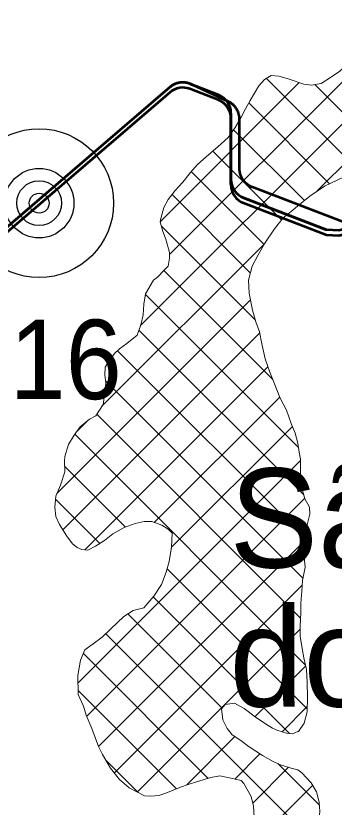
# Model space of a CAD drawing. Extents: x -1643653 to 4543381, y 1624270 to 13878484.
# Drawn here: x 675404 to 677006, y 8940920 to 8944906 of the extents above; entities that cross this region are included whole.
import ezdxf

# ---------------------------------------------------------------- set-up
doc = ezdxf.new("R2010")
doc.units = 0
doc.header["$LTSCALE"] = 200
for name, color, linetype, lineweight in [('1', 7, 'Continuous', 13), ('15', 7, 'Continuous', 25), ('27', 7, 'Continuous', 53), ('28', 7, 'Continuous', 53), ('29', 7, 'Continuous', 13), ('60', 7, 'Continuous', 53)]:
    doc.layers.add(name, color=color, linetype=linetype, lineweight=lineweight)
doc.layers.add('41', color=7, linetype='Continuous')

msp = doc.modelspace()

# ---------------------------------------------------------------- linework, layer by layer
at = {"layer": '1', "lineweight": 25}
msp.add_spline([(814781, 9009175.5), (814787.2, 9009173.4), (814796.9, 9009173.4), (814799.4, 9009172.4), (814805.1, 9009174.5), (814805.6, 9009176.5), (814811.7, 9009179.5), (814811.7, 9009179.5), (814801.5, 9009181), (814790.7, 9009181.5), (814784.1, 9009183.1), (814777.4, 9009185.1), (814778.4, 9009175.5)], degree=3, dxfattribs=at)
at = {"layer": '15'}
for radius in [375, 175, 112.5, 50]:
    msp.add_circle((675521.1, 8943962.2), radius, dxfattribs=at)
at = {"layer": '27'}
for points in [[(676517.6, 8944432.4), (676516.2, 8944434.9), (676514.7, 8944437.3), (676513.1, 8944439.7), (676511.5, 8944442), (676509.8, 8944444.3), (676508.1, 8944446.5), (676506.3, 8944448.7), (676504.4, 8944450.8), (676502.5, 8944452.9), (676500.5, 8944454.9), (676498.5, 8944456.8), (676496.4, 8944458.7), (676494.2, 8944460.6), (676492, 8944462.3), (676489.8, 8944464.1), (676487.5, 8944465.7), (676485.1, 8944467.3), (676482.7, 8944468.8), (676480.3, 8944470.3), (676477.8, 8944471.7), (676475.3, 8944473), (676472.8, 8944474.2), (676472.3, 8944474.4), (676286, 8944560.7), (676283.4, 8944561.9), (676280.8, 8944563), (676278.2, 8944564), (676275.5, 8944564.9), (676272.8, 8944565.8), (676270.1, 8944566.5), (676267.3, 8944567.2), (676264.6, 8944567.8), (676261.8, 8944568.4), (676259, 8944568.9), (676256.2, 8944569.2), (676253.4, 8944569.6), (676250.6, 8944569.8), (676247.8, 8944569.9), (676244.9, 8944570), (676242.1, 8944570), (676239.3, 8944569.9), (676236.4, 8944569.7), (676233.6, 8944569.5), (676230.8, 8944569.1), (676228, 8944568.7), (676225.2, 8944568.2), (676222.5, 8944567.7), (676219.7, 8944567), (676217, 8944566.3), (676214.3, 8944565.5), (676211.6, 8944564.6), (676208.9, 8944563.7), (676206.3, 8944562.6), (676203.7, 8944561.5), (676201.1, 8944560.3), (676198.6, 8944559.1), (676196.1, 8944557.8), (676193.6, 8944556.4), (676191.2, 8944554.9), (676188.8, 8944553.4), (676186.5, 8944551.8), (676184.2, 8944550.2), (676181.9, 8944548.4), (676179.7, 8944546.6), (676178.9, 8944545.9), (675110.8, 8943630.1)], [(676517.6, 8944432.4), (676516.2, 8944434.9), (676514.7, 8944437.3), (676513.1, 8944439.7), (676511.5, 8944442), (676509.8, 8944444.3), (676508.1, 8944446.5), (676506.3, 8944448.7), (676504.4, 8944450.8), (676502.5, 8944452.9), (676500.5, 8944454.9), (676498.5, 8944456.8), (676496.4, 8944458.7), (676494.2, 8944460.6), (676492, 8944462.3), (676489.8, 8944464.1), (676487.5, 8944465.7), (676485.1, 8944467.3), (676482.7, 8944468.8), (676480.3, 8944470.3), (676477.8, 8944471.7), (676475.3, 8944473), (676472.8, 8944474.2), (676472.3, 8944474.4), (676286, 8944560.7), (676283.4, 8944561.9), (676280.8, 8944563), (676278.2, 8944564), (676275.5, 8944564.9), (676272.8, 8944565.8), (676270.1, 8944566.5), (676267.3, 8944567.2), (676264.6, 8944567.8), (676261.8, 8944568.4), (676259, 8944568.9), (676256.2, 8944569.2), (676253.4, 8944569.6), (676250.6, 8944569.8), (676247.8, 8944569.9), (676244.9, 8944570), (676242.1, 8944570), (676239.3, 8944569.9), (676236.4, 8944569.7), (676233.6, 8944569.5), (676230.8, 8944569.1), (676228, 8944568.7), (676225.2, 8944568.2), (676222.5, 8944567.7), (676219.7, 8944567), (676217, 8944566.3), (676214.3, 8944565.5), (676211.6, 8944564.6), (676208.9, 8944563.7), (676206.3, 8944562.6), (676203.7, 8944561.5), (676201.1, 8944560.3), (676198.6, 8944559.1), (676196.1, 8944557.8), (676193.6, 8944556.4), (676191.2, 8944554.9), (676188.8, 8944553.4), (676186.5, 8944551.8), (676184.2, 8944550.2), (676181.9, 8944548.4), (676179.7, 8944546.6), (676178.9, 8944545.9), (675110.8, 8943630.1)], [(677079.5, 8943857), (676594.6, 8944042.3), (676591.9, 8944043.4), (676589.3, 8944044.5), (676586.8, 8944045.7), (676584.2, 8944046.9), (676581.8, 8944048.3), (676579.3, 8944049.7), (676576.9, 8944051.2), (676574.5, 8944052.7), (676572.2, 8944054.3), (676569.9, 8944056), (676567.7, 8944057.7), (676565.5, 8944059.5), (676563.4, 8944061.4), (676561.3, 8944063.3), (676559.3, 8944065.3), (676557.3, 8944067.3), (676555.4, 8944069.4), (676553.6, 8944071.6), (676551.8, 8944073.8), (676550.1, 8944076), (676548.4, 8944078.3), (676546.8, 8944080.6), (676545.3, 8944083), (676543.8, 8944085.4), (676542.4, 8944087.9), (676541.1, 8944090.4), (676539.9, 8944092.9), (676538.7, 8944095.5), (676537.6, 8944098.1), (676536.6, 8944100.8), (676535.6, 8944103.4), (676534.7, 8944106.1), (676533.9, 8944108.8), (676533.2, 8944111.6), (676532.6, 8944114.3), (676532, 8944117.1), (676531.5, 8944119.9), (676531.1, 8944122.7), (676530.8, 8944125.5), (676530.5, 8944128.3), (676530.4, 8944131.1), (676530.3, 8944133.9), (676530.2, 8944135.7), (676530.2, 8944383.7), (676530.2, 8944386.5), (676530.1, 8944389.4), (676529.9, 8944392.2), (676529.6, 8944395), (676529.2, 8944397.8), (676528.8, 8944400.6), (676528.3, 8944403.4), (676527.7, 8944406.1), (676527, 8944408.9), (676526.3, 8944411.6), (676525.5, 8944414.3), (676524.5, 8944417), (676523.6, 8944419.7), (676522.5, 8944422.3), (676521.4, 8944424.9), (676520.2, 8944427.4), (676518.9, 8944429.9), (676517.6, 8944432.4)], [(677079.5, 8943857), (676594.6, 8944042.3), (676591.9, 8944043.4), (676589.3, 8944044.5), (676586.8, 8944045.7), (676584.2, 8944046.9), (676581.8, 8944048.3), (676579.3, 8944049.7), (676576.9, 8944051.2), (676574.5, 8944052.7), (676572.2, 8944054.3), (676569.9, 8944056), (676567.7, 8944057.7), (676565.5, 8944059.5), (676563.4, 8944061.4), (676561.3, 8944063.3), (676559.3, 8944065.3), (676557.3, 8944067.3), (676555.4, 8944069.4), (676553.6, 8944071.6), (676551.8, 8944073.8), (676550.1, 8944076), (676548.4, 8944078.3), (676546.8, 8944080.6), (676545.3, 8944083), (676543.8, 8944085.4), (676542.4, 8944087.9), (676541.1, 8944090.4), (676539.9, 8944092.9), (676538.7, 8944095.5), (676537.6, 8944098.1), (676536.6, 8944100.8), (676535.6, 8944103.4), (676534.7, 8944106.1), (676533.9, 8944108.8), (676533.2, 8944111.6), (676532.6, 8944114.3), (676532, 8944117.1), (676531.5, 8944119.9), (676531.1, 8944122.7), (676530.8, 8944125.5), (676530.5, 8944128.3), (676530.4, 8944131.1), (676530.3, 8944133.9), (676530.2, 8944135.7), (676530.2, 8944383.7), (676530.2, 8944386.5), (676530.1, 8944389.4), (676529.9, 8944392.2), (676529.6, 8944395), (676529.2, 8944397.8), (676528.8, 8944400.6), (676528.3, 8944403.4), (676527.7, 8944406.1), (676527, 8944408.9), (676526.3, 8944411.6), (676525.5, 8944414.3), (676524.5, 8944417), (676523.6, 8944419.7), (676522.5, 8944422.3), (676521.4, 8944424.9), (676520.2, 8944427.4), (676518.9, 8944429.9), (676517.6, 8944432.4)]]:
    msp.add_lwpolyline(points, dxfattribs=at)
at = {"layer": '28'}
for p, q in [((676422.8, 8944508.3), (676280.2, 8944563.4)), ((676422.8, 8944508.3), (676280.2, 8944563.4)), ((676422.8, 8944482.2), (676280.2, 8944537.3)), ((676486.8, 8944082.3), (676486.8, 8944415.1)), ((676486.8, 8944082.3), (676486.8, 8944415.1)), ((676486.8, 8944056.2), (676486.8, 8944388.9))]:
    msp.add_line(p, q, dxfattribs=at)
for points in [[(676179.1, 8944546.1), (675110.8, 8943630.1), (675037.1, 8943606.4), (674319.5, 8943668.1), (674238.3, 8943723.6), (674125.3, 8943953.3), (673984.4, 8944239.6), (673935.5, 8944286.7), (673716.6, 8944384.7), (673675, 8944419.4), (673640, 8944470.5), (673640.2, 8944470.7)], [(676179.1, 8944519.9), (675110.8, 8943603.9), (675037.1, 8943580.2), (674319.5, 8943642), (674238.3, 8943697.5), (674125.3, 8943927.1), (673984.4, 8944213.4), (673935.5, 8944260.6), (673716.6, 8944358.5), (673675, 8944393.2), (673640, 8944444.3), (673640.2, 8944444.5)], [(676179.1, 8944546.1), (675110.8, 8943630.1), (675037.1, 8943606.4), (674319.5, 8943668.1), (674238.3, 8943723.6), (674125.3, 8943953.3), (673984.4, 8944239.6), (673935.5, 8944286.7), (673716.6, 8944384.7), (673675, 8944419.4), (673640.2, 8944470.1)], [(678045.7, 8943697.2), (677962, 8943761.6), (677702.4, 8943960.9), (677616.1, 8943978.3), (677029.2, 8943824), (676967.6, 8943827.5), (676550.7, 8943989.1)], [(678045.7, 8943697.2), (677962, 8943761.6), (677702.4, 8943960.9), (677616.1, 8943978.3), (677029.2, 8943824), (676967.6, 8943827.5), (676550.7, 8943989.1)], [(678045.7, 8943671.1), (677962, 8943735.4), (677702.4, 8943934.8), (677616.1, 8943952.2), (677029.2, 8943797.8), (676967.6, 8943801.3), (676550.7, 8943962.9)]]:
    msp.add_lwpolyline(points, dxfattribs=at)
for centre, start, end in [((676244.1, 8944470.2), 68.8857, 130.6118), ((676244.1, 8944470.2), 68.8857, 130.6118), ((676244.1, 8944444), 68.8857, 130.6118), ((676386.8, 8944415.1), 0, 68.8857), ((676386.8, 8944415.1), 0, 68.8857), ((676386.8, 8944388.9), 0, 68.8857), ((676586.8, 8944082.3), 180, 248.8147), ((676586.8, 8944082.3), 180, 248.8147), ((676586.8, 8944056.2), 180, 248.8147)]:
    msp.add_arc(centre, 100, start, end, dxfattribs=at)
at = {"layer": '29'}
for p, q in [((676031.8, 8943345.9), (677586.7, 8944900.8)), ((676177.6, 8943703.8), (677323.3, 8944849.6)), ((676919.8, 8944021.8), (677592, 8944694)), ((676131.5, 8943869.9), (676830.8, 8944569.2)), ((677123.6, 8944132.5), (676665.6, 8944590.5)), ((677288.9, 8944179.3), (676909.2, 8944559)), ((676983.8, 8944060.2), (676576.7, 8944467.3)), ((676856.9, 8943975), (676500.2, 8944331.7)), ((676741.9, 8943877.8), (676395, 8944224.7)), ((676654, 8943753.6), (676286.6, 8944120.9)), ((676585.3, 8943610.2), (676190.2, 8944005.2)), ((676608.4, 8943374.9), (676136.4, 8943846.9)), ((675837, 8942939), (676657.1, 8943759.1)), ((676697.1, 8943074), (676148.6, 8943622.6)), ((676827.2, 8942731.8), (676056.7, 8943502.3)), ((675610.5, 8942500.4), (676585.1, 8943475)), ((676854, 8942492.9), (676023.7, 8943323.2)), ((675640, 8942317.7), (676632.1, 8943309.8)), ((676853.7, 8942281.1), (675916.1, 8943218.7)), ((675750.4, 8942216), (676672.9, 8943138.5)), ((676849.4, 8942073.3), (675855.6, 8943067.1)), ((676101.5, 8942354.9), (676732.4, 8942985.8)), ((676837.8, 8941872.7), (675811.5, 8942899)), ((675710.2, 8942812.2), (675760.6, 8942862.6)), ((676187.6, 8942229), (676796.2, 8942837.5)), ((676862.3, 8941636.1), (675700, 8942798.4)), ((675716.8, 8941546), (676837, 8942666.2)), ((675954.9, 8942331.3), (675649.8, 8942636.4)), ((675826.2, 8942247.9), (675603.2, 8942471)), ((675759.8, 8941376.9), (676858.6, 8942475.7)), ((675820.2, 8941225.1), (676850.1, 8942255)), ((676870.2, 8941416), (676165.7, 8942120.6)), ((675899.5, 8941092.3), (676845.5, 8942038.2)), ((676782.3, 8941291.8), (676095.5, 8941978.7)), ((676442.5, 8941419.4), (675967.8, 8941894.2)), ((676015.4, 8940996.1), (676836.1, 8941816.7)), ((676895.6, 8940754.3), (675856.6, 8941793.2)), ((676372.4, 8941065.3), (675744, 8941693.7)), ((676607.5, 8941376), (676863.2, 8941631.8)), ((676212.5, 8941013.1), (675717.3, 8941508.2)), ((676744, 8941300.4), (676870.5, 8941426.9)), ((676264.1, 8941032.6), (676506.7, 8941275.3)), ((676505.5, 8941061.9), (676632.8, 8941189.2)), ((676019.5, 8940994), (675856.7, 8941156.7)), ((676931.8, 8940930.2), (676722.1, 8941139.8)), ((676596.5, 8940940.7), (676776.9, 8941121.2)), ((676630.9, 8940763), (676897.9, 8941030))]:
    msp.add_line(p, q, dxfattribs=at)
at = {"layer": '29', "lineweight": 53}
for p, q in [((676280.2, 8944563.4), (676422.8, 8944508.3)), ((675110.8, 8943630.1), (676179.1, 8944546.1)), ((676486.8, 8944415.1), (676486.8, 8944082.3)), ((676550.7, 8943989.1), (676967.6, 8943827.5))]:
    msp.add_line(p, q, dxfattribs=at)
at = {"layer": '29'}
for points in [[(677604.8, 8945002.9), (677586.6, 8944900.1), (677583.7, 8944820.1), (677588.4, 8944727.4), (677597, 8944648.7), (677603.1, 8944585.1), (677610.4, 8944530.5), (677608.8, 8944441.6), (677592, 8944375.7), (677558.7, 8944290.7), (677528, 8944241.3), (677497.4, 8944219.8), (677441.5, 8944199.8), (677375.4, 8944192.4), (677303, 8944181.3), (677258.5, 8944175.1), (677210.2, 8944166.4), (677123.7, 8944132.5), (677053.7, 8944093.4), (676958.3, 8944048.1), (676884.4, 8943997.6), (676832.2, 8943954.7), (676823.9, 8943947.9)], [(676823.9, 8944571.4), (676853.1, 8944562), (676892.5, 8944555.8), (676941.4, 8944565), (676992.3, 8944599.1), (677034.3, 8944626.8), (677082.8, 8944671.1), (677155.4, 8944729.2), (677215.3, 8944777.2), (677270, 8944815.1), (677332.4, 8944855.4), (677370.7, 8944893.4), (677412.8, 8944946.6)], [(676271, 8941035.1), (676232.8, 8941021.5), (676158.8, 8940990.6), (676123.2, 8940979.6), (676083.8, 8940975), (676050.8, 8940977.9), (675975.1, 8941016.8), (675926.1, 8941059.2), (675879.8, 8941116.8), (675839.9, 8941185.8), (675820.1, 8941225.3), (675785.6, 8941315.8), (675757.1, 8941383.4), (675744.9, 8941429.2), (675717.7, 8941487.9), (675716.2, 8941583.1), (675729.7, 8941660.4), (675751.9, 8941712.2), (675792.8, 8941743.4), (675838.9, 8941775.9), (675882.5, 8941818.6), (675946.7, 8941881.3), (675993.9, 8941910), (676047.4, 8941924.6), (676098.8, 8941982.4), (676137.5, 8942041.6), (676161.1, 8942103.5), (676175.6, 8942156.7), (676187.8, 8942230.2), (676191.2, 8942299.9), (676171.1, 8942320.4), (676139.6, 8942341.1), (676089, 8942359.4), (676049.7, 8942358.6), (676003.9, 8942348.9), (675949.1, 8942329.2), (675892.9, 8942296.9), (675850.6, 8942263.1), (675804.6, 8942234.4), (675766.3, 8942214.5), (675735.9, 8942217.4), (675713.2, 8942227.8), (675689.3, 8942247.1), (675660.5, 8942285.5), (675623.1, 8942344.3), (675604.5, 8942383.8), (675600, 8942430.8), (675604.4, 8942486.6), (675629.1, 8942542.2), (675650.2, 8942609.2), (675649.5, 8942662.5), (675649.8, 8942686.6), (675669.5, 8942747.3), (675696.6, 8942794), (675727.6, 8942835.5), (675774.9, 8942874.3), (675806.9, 8942891.7), (675843, 8942948.4), (675852.6, 8943006.7), (675856.9, 8943054.9), (675852.3, 8943096.8), (675854, 8943136.1), (675873.4, 8943168.9), (675900.4, 8943204.2), (675926.1, 8943228), (675963.2, 8943255.5), (676014.4, 8943296.8), (676032.7, 8943348.6), (676044.7, 8943400.5), (676047.9, 8943453.8), (676057.3, 8943505.7), (676097.4, 8943573.8), (676116.6, 8943590.1), (676150, 8943624), (676170.5, 8943644.1), (676177.3, 8943684.6), (676177.7, 8943713.8), (676158.1, 8943781.2), (676143.3, 8943819.5), (676131.2, 8943867.8), (676133.9, 8943884.3), (676148.5, 8943940), (676170.5, 8943980.3), (676206.5, 8944025.6), (676243.8, 8944067.1), (676282.4, 8944116.2), (676317.1, 8944155.1), (676363.2, 8944197.7), (676420.9, 8944246.6), (676473.4, 8944293), (676508.3, 8944343.3), (676536.7, 8944392.5), (676560.1, 8944436.7), (676583.4, 8944479.6), (676627.3, 8944552.7), (676655.6, 8944584.1), (676688.8, 8944605.3), (676728.1, 8944602.3), (676769.9, 8944590.4), (676815.4, 8944574.7), (676823.9, 8944571.4)], [(676823.9, 8943947.9), (676797.9, 8943926.9), (676749.4, 8943887.6), (676706.9, 8943832.2), (676657.9, 8943760.5), (676624.2, 8943701.2), (676594.4, 8943644.4), (676575.9, 8943574.8), (676578.9, 8943508.8), (676594.5, 8943423.6), (676611.6, 8943363.8), (676631.3, 8943314.1), (676642.1, 8943253), (676659, 8943178), (676682.4, 8943111.7), (676705.8, 8943051.8), (676733, 8942984.2), (676766.6, 8942919.2), (676789.9, 8942852.9), (676809.7, 8942804.5), (676823.9, 8942754)], [(676823.9, 8942754), (676830.7, 8942708.7), (676837.1, 8942673.4), (676836.8, 8942611.2), (676837.8, 8942552.7), (676859.1, 8942473.9), (676881.8, 8942431.9), (676884.2, 8942396.3), (676867.4, 8942329.1), (676854.5, 8942287.3), (676846.7, 8942230.2), (676855.3, 8942180.6), (676860.2, 8942128.5), (676847.2, 8942062.5), (676843.2, 8942007.9), (676839.2, 8941948.3), (676839, 8941898.8), (676836.1, 8941834), (676835.9, 8941780.7), (676844.6, 8941719.7), (676854.5, 8941672.7), (676867, 8941614.2), (676870.5, 8941549.4), (676871.5, 8941474.5), (676869.9, 8941399.6), (676855.7, 8941342.5), (676827.6, 8941302), (676823.9, 8941300.9)], [(676823.9, 8941300.9), (676797.5, 8941290.1), (676766.3, 8941293.5), (676723.3, 8941306.7), (676695.5, 8941318.4), (676660.2, 8941339.1), (676608.6, 8941375.2), (676553.2, 8941417.7), (676504, 8941443.6), (676456.9, 8941436.6), (676438.9, 8941415.2), (676445.9, 8941359.3), (676467, 8941317.2), (676492.1, 8941285.2), (676536.2, 8941255.5), (676579, 8941224.5), (676645.7, 8941180.7), (676700, 8941150.9), (676731.2, 8941135.4), (676789.2, 8941117.4), (676823.9, 8941108.8)], [(676823.9, 8941108.8), (676844.5, 8941093.7), (676890, 8941042.7), (676917.8, 8940998.1), (676930.2, 8940944.7), (676935.1, 8940897.7), (676929.8, 8940848.2), (676910.6, 8940792.4), (676892.6, 8940746.8), (676862, 8940711.4), (676823.9, 8940676), (676823.9, 8940676)], [(676823.9, 8940676), (676811.4, 8940671.2), (676784.8, 8940675.3), (676753.2, 8940685.8), (676688.7, 8940704.3), (676664.7, 8940719.8), (676637.1, 8940750.5), (676612.3, 8940800.3), (676602.9, 8940868.9), (676599.8, 8940926.1), (676588.9, 8940974.4), (676551.5, 8941039.6), (676539, 8941053.7), (676501, 8941063), (676430.1, 8941077.7), (676385.6, 8941069.3), (676313, 8941047.3), (676271, 8941035.1)]]:
    msp.add_lwpolyline(points, dxfattribs=at)
at = {"layer": '29', "lineweight": 53}
for centre, start, end in [((676244.1, 8944470.2), 68.8857, 130.6118), ((676386.8, 8944415.1), 0, 68.8857), ((676586.8, 8944082.3), 180, 248.8147)]:
    msp.add_arc(centre, 100, start, end, dxfattribs=at)
at = {"layer": '60'}
for points in [[(676517.6, 8944432.4), (676516.2, 8944434.9), (676514.7, 8944437.3), (676513.1, 8944439.7), (676511.5, 8944442), (676509.8, 8944444.3), (676508.1, 8944446.5), (676506.3, 8944448.7), (676504.4, 8944450.8), (676502.5, 8944452.9), (676500.5, 8944454.9), (676498.5, 8944456.8), (676496.4, 8944458.7), (676494.2, 8944460.6), (676492, 8944462.3), (676489.8, 8944464.1), (676487.5, 8944465.7), (676485.1, 8944467.3), (676482.7, 8944468.8), (676480.3, 8944470.3), (676477.8, 8944471.7), (676475.3, 8944473), (676472.8, 8944474.2), (676472.3, 8944474.4), (676286, 8944560.7), (676283.4, 8944561.9), (676280.8, 8944563), (676278.2, 8944564), (676275.5, 8944564.9), (676272.8, 8944565.8), (676270.1, 8944566.5), (676267.3, 8944567.2), (676264.6, 8944567.8), (676261.8, 8944568.4), (676259, 8944568.9), (676256.2, 8944569.2), (676253.4, 8944569.6), (676250.6, 8944569.8), (676247.8, 8944569.9), (676244.9, 8944570), (676242.1, 8944570), (676239.3, 8944569.9), (676236.4, 8944569.7), (676233.6, 8944569.5), (676230.8, 8944569.1), (676228, 8944568.7), (676225.2, 8944568.2), (676222.5, 8944567.7), (676219.7, 8944567), (676217, 8944566.3), (676214.3, 8944565.5), (676211.6, 8944564.6), (676208.9, 8944563.7), (676206.3, 8944562.6), (676203.7, 8944561.5), (676201.1, 8944560.3), (676198.6, 8944559.1), (676196.1, 8944557.8), (676193.6, 8944556.4), (676191.2, 8944554.9), (676188.8, 8944553.4), (676186.5, 8944551.8), (676184.2, 8944550.2), (676181.9, 8944548.4), (676179.7, 8944546.6), (676178.9, 8944545.9), (675110.8, 8943630.1)], [(677079.5, 8943857), (676594.6, 8944042.3), (676591.9, 8944043.4), (676589.3, 8944044.5), (676586.8, 8944045.7), (676584.2, 8944046.9), (676581.8, 8944048.3), (676579.3, 8944049.7), (676576.9, 8944051.2), (676574.5, 8944052.7), (676572.2, 8944054.3), (676569.9, 8944056), (676567.7, 8944057.7), (676565.5, 8944059.5), (676563.4, 8944061.4), (676561.3, 8944063.3), (676559.3, 8944065.3), (676557.3, 8944067.3), (676555.4, 8944069.4), (676553.6, 8944071.6), (676551.8, 8944073.8), (676550.1, 8944076), (676548.4, 8944078.3), (676546.8, 8944080.6), (676545.3, 8944083), (676543.8, 8944085.4), (676542.4, 8944087.9), (676541.1, 8944090.4), (676539.9, 8944092.9), (676538.7, 8944095.5), (676537.6, 8944098.1), (676536.6, 8944100.8), (676535.6, 8944103.4), (676534.7, 8944106.1), (676533.9, 8944108.8), (676533.2, 8944111.6), (676532.6, 8944114.3), (676532, 8944117.1), (676531.5, 8944119.9), (676531.1, 8944122.7), (676530.8, 8944125.5), (676530.5, 8944128.3), (676530.4, 8944131.1), (676530.3, 8944133.9), (676530.2, 8944135.7), (676530.2, 8944383.7), (676530.2, 8944386.5), (676530.1, 8944389.4), (676529.9, 8944392.2), (676529.6, 8944395), (676529.2, 8944397.8), (676528.8, 8944400.6), (676528.3, 8944403.4), (676527.7, 8944406.1), (676527, 8944408.9), (676526.3, 8944411.6), (676525.5, 8944414.3), (676524.5, 8944417), (676523.6, 8944419.7), (676522.5, 8944422.3), (676521.4, 8944424.9), (676520.2, 8944427.4), (676518.9, 8944429.9), (676517.6, 8944432.4)]]:
    msp.add_lwpolyline(points, dxfattribs=at)

# ---------------------------------------------------------------- texts
at = {"layer": '15', "width": 0.95}
msp.add_text('C-16', height=400, dxfattribs=at).set_placement((674835.8, 8942975.3))
at = {"layer": '41'}
for s, p in [('São José', (676479.4, 8942126.7)), ('do Tapera', (676479.4, 8941426.7))]:
    msp.add_text(s, height=500, dxfattribs=at).set_placement(p)

doc.saveas('drawing.dxf')
